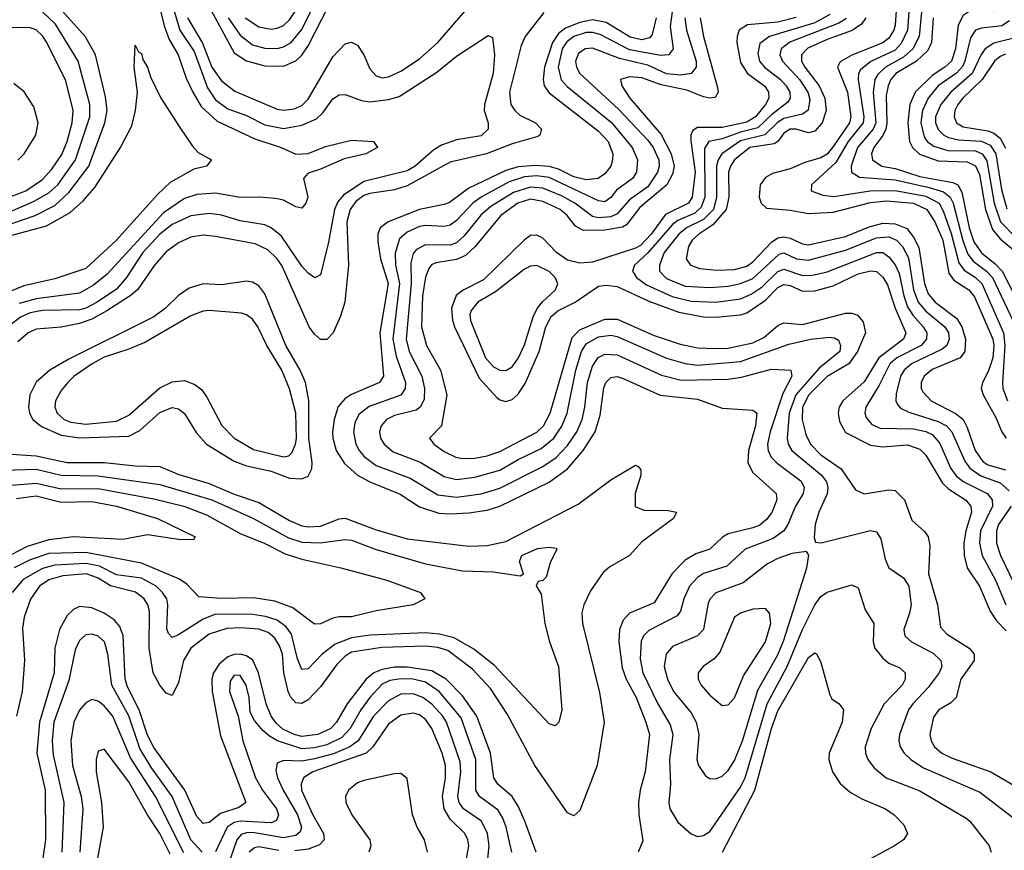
# Model space of a CAD drawing. Header units: inches. Extents: x 990535 to 1117859, y 769386 to 892122.
# Tile 728 of 1056: x 1062856 to 1066044, y 842676 to 845364. Entities that reach past the tile are written whole.
import ezdxf

# ---------------------------------------------------------------- set-up
doc = ezdxf.new("R2010")
doc.units = ezdxf.units.IN
doc.header["$MEASUREMENT"] = 0
doc.layers.add('B0864', color=7, linetype='Continuous')

msp = doc.modelspace()

# ---------------------------------------------------------------- linework, layer by layer
at = {"layer": 'B0864', "color": 5}
for points, elevation in [([(1063327.7, 845487.7), (1063374.1, 845330), (1063420.7, 845260.7), (1063463.7, 845143.7), (1063490, 845104.7), (1063530, 845075.7), (1063590, 845054.2), (1063650, 845023.9), (1063710, 845012.2), (1063770, 845023.1), (1063816.7, 845043.3), (1063837.6, 845062.4), (1063870, 845108.2), (1063890, 845120.7), (1063910, 845121.6), (1063962.4, 845102.4), (1063990, 845098), (1064050, 845105.5), (1064084.1, 845115.9), (1064206.3, 845193.7), (1064270, 845245.8), (1064373.1, 845313.1), (1064386.6, 845306.6), (1064393.5, 845250), (1064388.9, 845190), (1064361.1, 845090), (1064360.1, 845070), (1064372.3, 845030), (1064372.7, 845010), (1064350, 844988.4), (1064270, 844975.3), (1064221.8, 844958.2), (1064196.8, 844943.2), (1064136.9, 844890), (1064110, 844875), (1063970, 844839.9), (1063904, 844796), (1063885.7, 844774.3), (1063874.8, 844750), (1063855.7, 844644.3), (1063830, 844538.4), (1063811.6, 844528.4), (1063790, 844543.5), (1063770, 844566.6), (1063703.2, 844663.2), (1063670.5, 844690), (1063650, 844700.1), (1063570, 844713.3), (1063510, 844731.3), (1063470, 844737.2), (1063410, 844728.9), (1063350, 844700.9), (1063310, 844669.6), (1063254.8, 844610), (1063202.3, 844530), (1063170, 844491.7), (1063106.5, 844450), (1063070.6, 844430), (1063050, 844424.6), (1062930, 844422.4), (1062890, 844415.4), (1062858.5, 844401.5), (1062830, 844378.7)], 2560), ([(1063298.5, 845450), (1063323.9, 845343.9), (1063339.8, 845299.8), (1063369.1, 845250), (1063395.2, 845175.2), (1063416.2, 845130), (1063443.6, 845083.6), (1063495.7, 845035.7), (1063617.9, 844977.9), (1063702.6, 844950), (1063750, 844929.2), (1063790, 844931.1), (1063846.4, 844953.6), (1063930, 844973.6), (1064001, 844970), (1064014, 844950), (1063976.3, 844930), (1063906.4, 844913.6), (1063830, 844880.2), (1063790, 844867.7), (1063775.4, 844850), (1063788.5, 844790), (1063782.4, 844770), (1063770, 844754), (1063750, 844758.3), (1063710, 844779.8), (1063684.8, 844784.8), (1063629.9, 844789.9), (1063570, 844788.7), (1063490, 844802.3), (1063430, 844798.5), (1063390, 844785), (1063321.2, 844738.8), (1063139.1, 844540.9), (1063095.5, 844504.5), (1063050, 844479.3), (1062910, 844460.4), (1062854.7, 844445.3)], 2540), ([(1062770, 844683.8), (1062906.6, 844730), (1062970, 844762.6), (1063015.1, 844804.9), (1063080.1, 844890), (1063132.2, 845030), (1063139.1, 845070), (1063134.3, 845114.3), (1063101.3, 845250), (1063069, 845309), (1062974.5, 845414.5)], 2540), ([(1063399.6, 845370), (1063448.2, 845288.2), (1063478.2, 845210), (1063510, 845166.4), (1063552.7, 845132.7), (1063690, 845074.4), (1063710, 845071.5), (1063744.2, 845075.8), (1063770, 845086.7), (1063790, 845106.5), (1063870, 845243.3), (1063910, 845285.8), (1063930, 845291.5), (1063950, 845281.4), (1063970, 845250.2), (1063990, 845205.2), (1064010, 845182.3), (1064030, 845176.2), (1064050, 845178.6), (1064090, 845197.4), (1064150, 845237.5), (1064210, 845290.1), (1064313.9, 845410)], 2580), ([(1063468, 845408), (1063550, 845256.5), (1063590, 845230.4), (1063650, 845214.6), (1063710, 845213.1), (1063750, 845230.8), (1063770, 845249.7), (1063790, 845279.4), (1063857, 845410)], 2620), ([(1063531, 845370), (1063570, 845313.9), (1063610, 845282.6), (1063650, 845271.9), (1063690, 845271.3), (1063710, 845276), (1063734.9, 845290), (1063768.8, 845331.2), (1063808.8, 845410)], 2640), ([(1065694.5, 845410), (1065690, 845345.8), (1065686, 845330), (1065670, 845304.7), (1065650, 845288.7), (1065550.4, 845249.6), (1065512.3, 845227.7), (1065503.9, 845210), (1065535.8, 845130), (1065546.6, 845050), (1065542.3, 845030), (1065487.6, 844950), (1065470, 844929.2), (1065450, 844916.5), (1065398.4, 844901.6), (1065350, 844880.9), (1065293.3, 844866.7), (1065270, 844853.8), (1065252.9, 844830), (1065249.8, 844789.8), (1065256.8, 844770), (1065273.8, 844753.8), (1065350, 844747.6), (1065410, 844736.5), (1065490, 844741.2), (1065610, 844772.5), (1065662.5, 844777.5), (1065750, 844770.2), (1065792.9, 844750), (1065818.7, 844710), (1065845, 844650), (1065863.7, 844543.7), (1065880.6, 844520.6), (1065929.2, 844489.2), (1065947.3, 844467.3), (1066007, 844330), (1066010.2, 844310), (1066006.9, 844270), (1065992.6, 844227.4), (1065973.2, 844190), (1065968.4, 844170), (1065975.1, 844150), (1066016, 844076), (1066035.9, 844030), (1066050, 844010)], 2820), ([(1066050, 845424.5), (1066030, 845399.9), (1066010, 845389.1), (1065930, 845390.4), (1065910, 845377.7), (1065893.7, 845346.3), (1065885.7, 845270), (1065872.8, 845230), (1065851, 845210), (1065810, 845183.4), (1065754.6, 845130), (1065738, 845090), (1065730.8, 845030), (1065737.1, 844970), (1065746.6, 844950), (1065768.8, 844928.8), (1065830, 844907.6), (1065923.8, 844903.8), (1065950, 844890.7), (1065963, 844863), (1065982.4, 844750), (1066005, 844685), (1066030, 844655), (1066098.2, 844598.2)], 2920), ([(1062721.9, 844698.1), (1062903.2, 844776.8), (1062950, 844804.1), (1062979.8, 844830), (1063036.5, 844910), (1063083.6, 845050), (1063083.5, 845090), (1063045.4, 845230), (1062972.6, 845350), (1062930, 845389.3)], 2560), ([(1064552.9, 845387.1), (1064492.4, 845310), (1064479.8, 845280.2), (1064441.6, 845130), (1064446.6, 845090), (1064458.8, 845070), (1064475.5, 845055.5), (1064525.7, 845030), (1064545.3, 845010), (1064540.2, 844990), (1064533.7, 844986.3), (1064450, 844961.8), (1064367, 844930), (1064250, 844902.9), (1064110, 844826.3), (1064070, 844813.4), (1063990, 844801.8), (1063970, 844794.5), (1063943.9, 844776.1), (1063925.8, 844750), (1063915.3, 844710), (1063921.1, 844570), (1063908.9, 844450), (1063895.1, 844404.9), (1063870.6, 844350), (1063850, 844328.7), (1063830, 844329), (1063810, 844346.2), (1063793.6, 844370), (1063706.2, 844566.2), (1063690, 844590.3), (1063659.6, 844619.6), (1063618.4, 844638.4), (1063490, 844662.6), (1063450, 844666.1), (1063410, 844659.9), (1063370, 844641.8), (1063330, 844612.4), (1063292.4, 844570), (1063237.8, 844490), (1063214.2, 844470), (1063138.5, 844421.5), (1063090, 844394.9), (1063050, 844381), (1062990, 844369.1), (1062910, 844362.7), (1062883.8, 844350), (1062850, 844321.9)], 2580), ([(1063586.6, 845370), (1063630, 845340.6), (1063670, 845333.1), (1063690, 845336.1), (1063710, 845345.5), (1063730, 845363.4), (1063750, 845393.3)], 2660), ([(1064968.3, 845390), (1064962, 845342), (1064971.2, 845270), (1064957.2, 845250), (1064931.4, 845248.6), (1064830, 845266.6), (1064735.8, 845315.8), (1064710, 845323), (1064690, 845322.3), (1064650, 845309.2), (1064627.1, 845292.9), (1064611.8, 845270), (1064599.8, 845210), (1064608.9, 845168.9), (1064628.1, 845148.1), (1064771.6, 845031.6), (1064838.6, 844950), (1064856.1, 844910), (1064852.5, 844870), (1064839.9, 844850), (1064787.8, 844812.2), (1064770, 844788.1), (1064750, 844774.9), (1064730, 844777.7), (1064570, 844853.5), (1064530, 844858.4), (1064490, 844855.4), (1064440.7, 844839.3), (1064350, 844789.7), (1064322.8, 844770), (1064270, 844714.1), (1064250, 844699.1), (1064230, 844694.2), (1064170, 844697.8), (1064150, 844694.4), (1064110, 844676.7), (1064085.4, 844654.6), (1064071.3, 844608.7), (1064073.2, 844570), (1064085.4, 844510), (1064064.4, 844330), (1064074.9, 844274.9), (1064104.8, 844190), (1064103.7, 844170), (1064090, 844149.2), (1063987.6, 844112.4), (1063954, 844086), (1063940.8, 844059.2), (1063936.3, 844030), (1063944.3, 843990), (1063954.9, 843970), (1063971.1, 843950), (1064010, 843921.1), (1064120.2, 843880.2), (1064210, 843825.7), (1064270, 843818.9), (1064349.7, 843829.7), (1064410, 843847.5), (1064550, 843918.4), (1064592.5, 843947.5), (1064630, 843985.5), (1064660.1, 844030), (1064676.5, 844070), (1064685.7, 844110), (1064694.3, 844190), (1064710, 844242.5), (1064728.9, 844271.1), (1064750, 844281.5), (1064790, 844279.4), (1064934, 844214), (1064997.1, 844197.1), (1065150, 844200.2), (1065193, 844207), (1065290, 844232.4), (1065352.7, 844230), (1065355.6, 844210), (1065326.3, 844153.7), (1065285.8, 844030), (1065277.1, 843990), (1065278.8, 843970), (1065288.6, 843948.6), (1065308.2, 843928.2), (1065386.5, 843870), (1065396, 843850), (1065392.5, 843830), (1065367.8, 843790), (1065343.2, 843730), (1065329.6, 843710), (1065295.1, 843684.9), (1065204.4, 843650), (1065145, 843595), (1065070, 843571.4), (1065050, 843559), (1065024.7, 843530), (1065006.5, 843490), (1064995.5, 843450), (1064985, 843435), (1064892.5, 843387.5), (1064875.4, 843370), (1064868, 843352), (1064864.6, 843295.4), (1064873.4, 843250), (1064921.5, 843150), (1064961.7, 843081.7), (1064970.4, 843050.4), (1064959.7, 842970), (1064962.7, 842890), (1064957.5, 842830), (1064961.2, 842810), (1064986.6, 842766.6), (1065030, 842728.6), (1065050, 842720.5), (1065070, 842723), (1065090, 842736.3), (1065190, 842879.6), (1065205.2, 842910), (1065275.9, 843150), (1065340.3, 843270), (1065390, 843390.7), (1065430, 843470.2), (1065450, 843496.8), (1065470, 843511), (1065550, 843534.7), (1065570, 843525.2), (1065593.5, 843453.5), (1065621.4, 843410), (1065619.6, 843350), (1065624.8, 843330), (1065650, 843297), (1065670, 843281.6), (1065705.9, 843265.9), (1065722.7, 843250), (1065722.2, 843230), (1065712.7, 843210), (1065654.2, 843150), (1065612.6, 843070), (1065593.1, 843010), (1065594, 842990), (1065601.6, 842970), (1065622.4, 842942.4), (1065660.7, 842910), (1065770, 842868.4), (1065920.1, 842780.1), (1065932.5, 842770), (1065995, 842690), (1066001.2, 842670)], 2640), ([(1065478.8, 845381.2), (1065430, 845354), (1065283.5, 845310), (1065252.6, 845287.4), (1065245.3, 845254.7), (1065251.1, 845230), (1065267.4, 845210), (1065319, 845170), (1065337.5, 845150), (1065348.8, 845130), (1065350.1, 845110), (1065342.5, 845097.5), (1065290, 845056.3), (1065245.8, 845014.2), (1065190, 845000.3), (1065130, 844978.5), (1065087.5, 844970), (1065073.4, 844946.6), (1065073.7, 844790), (1065062.6, 844757.4), (1065041.9, 844738.1), (1064986.3, 844713.7), (1064970, 844701.6), (1064890, 844609), (1064846, 844570), (1064839.6, 844550), (1064853.3, 844530), (1064885.8, 844505.8), (1064968.1, 844468.1), (1065030, 844453.5), (1065110, 844449.3), (1065190, 844460.8), (1065224.5, 844475.5), (1065260.2, 844499.8), (1065310, 844549.5), (1065330, 844556.4), (1065390, 844536.6), (1065423.2, 844536.8), (1065470, 844547.9), (1065630, 844610.3), (1065650, 844610.3), (1065670, 844596.8), (1065690.6, 844570.6), (1065702.9, 844542.9), (1065717.9, 844470), (1065730, 844435.1), (1065747.5, 844407.5), (1065781.4, 844370), (1065792.4, 844350), (1065791.8, 844330), (1065774.8, 844310), (1065695.8, 844270), (1065672.6, 844250), (1065639, 844181), (1065595, 844110), (1065592.1, 844090), (1065596.6, 844076.6), (1065614.3, 844054.3), (1065641.4, 844041.4), (1065750, 844039.8), (1065790, 844030.9), (1065810, 844021), (1065834.3, 843994.3), (1065871, 843911), (1065887.6, 843887.6), (1065910, 843869.3), (1065988.6, 843830), (1066004.5, 843810), (1066004.9, 843790), (1065966.1, 843710), (1065963.7, 843670), (1065972.2, 843630), (1066014.9, 843550), (1066048.5, 843470)], 2740), ([(1065734.6, 845390), (1065729.8, 845330), (1065710, 845286.8), (1065690, 845265.7), (1065611.2, 845228.8), (1065577.8, 845202.2), (1065571.4, 845190), (1065570.9, 845170), (1065588.6, 845050), (1065586.2, 845030), (1065538.5, 844970), (1065498.3, 844901.7), (1065419.2, 844830), (1065418, 844810), (1065455.7, 844795.7), (1065492, 844792), (1065609.8, 844810.2), (1065690, 844811.3), (1065790, 844792.9), (1065832.2, 844770), (1065845.4, 844745.4), (1065871.9, 844671.9), (1065896.6, 844576.6), (1065913.4, 844553.4), (1065950.4, 844530), (1065971, 844510), (1066041.3, 844350), (1066045, 844310), (1066037.8, 844190), (1066039.3, 844170), (1066053.8, 844130)], 2840), ([(1065775.2, 845390), (1065767.6, 845310), (1065747.7, 845270), (1065717.3, 845242.7), (1065658.5, 845210), (1065633.7, 845186.3), (1065624.6, 845170), (1065618.7, 845130), (1065627.2, 845030), (1065619.6, 845010), (1065568.8, 844950), (1065548.2, 844890), (1065549.2, 844870), (1065574.5, 844854.5), (1065690, 844845.9), (1065800.7, 844820.7), (1065847.1, 844807.1), (1065868, 844790), (1065877.7, 844770), (1065909.2, 844649.2), (1065925.4, 844605.4), (1065942.7, 844582.7), (1065986.5, 844550), (1066004.9, 844530), (1066080.9, 844370)], 2860), ([(1064916.3, 845370), (1064903.5, 845316.5), (1064894.8, 845305.2), (1064870, 845298.9), (1064832.8, 845307.2), (1064754.5, 845354.5), (1064710, 845363.2), (1064670, 845355.2), (1064623.3, 845336.7), (1064600.9, 845319.1), (1064581, 845290), (1064554.7, 845210), (1064550.9, 845170.9), (1064554.1, 845150), (1064570, 845127.1), (1064730, 845003.7), (1064760.7, 844970), (1064775.8, 844930), (1064775.7, 844910), (1064770.1, 844890), (1064750, 844864.6), (1064729, 844850), (1064690, 844845.3), (1064650, 844855.7), (1064600.1, 844880.1), (1064570, 844889.4), (1064527.4, 844892.6), (1064470, 844887.7), (1064430, 844875.7), (1064310, 844818.9), (1064247.2, 844772.8), (1064230, 844765.5), (1064150, 844749.4), (1064049.4, 844710), (1064023, 844690), (1064015.4, 844670), (1064015.5, 844644.5), (1064023.9, 844590), (1064048.5, 844510), (1064021.6, 844350), (1064033.6, 844210), (1064020.9, 844190), (1063930, 844151.4), (1063910, 844138.2), (1063887.5, 844112.5), (1063873.7, 844070), (1063869.1, 844030), (1063869.4, 844009.4), (1063880.8, 843970), (1063907.6, 843927.6), (1063949.7, 843890), (1063990, 843867.9), (1064088.2, 843828.2), (1064150, 843787.3), (1064212.8, 843767.2), (1064250, 843764.3), (1064310, 843767.5), (1064370, 843776.7), (1064410, 843789.8), (1064570, 843867.5), (1064630, 843910.1), (1064679.9, 843970), (1064718.7, 844030), (1064735.7, 844084.3), (1064747, 844173), (1064754, 844190), (1064770, 844206), (1064790, 844209.2), (1064810, 844203.2), (1064930, 844148.6), (1065050, 844136), (1065130, 844107.2), (1065230, 844100.2), (1065242.4, 844090), (1065238.6, 844050), (1065215.4, 843970), (1065213, 843930), (1065230, 843898.8), (1065305.4, 843830), (1065307.7, 843810), (1065291, 843769), (1065274, 843746), (1065251.9, 843728.1), (1065230, 843718.9), (1065150, 843700.3), (1065130.8, 843689.2), (1065090, 843650.8), (1065044.9, 843635.1), (1065010, 843614.8), (1064968, 843572), (1064910, 843476.9), (1064830, 843443.2), (1064810, 843420.6), (1064798.2, 843390), (1064795.2, 843350), (1064806.5, 843266.5), (1064819.9, 843230), (1064851.4, 843170), (1064883.6, 843090), (1064894.9, 843050), (1064881.2, 842930), (1064864.5, 842870), (1064859, 842830), (1064860.3, 842790), (1064873.4, 842706.6), (1064858.8, 842670)], 2620), ([(1065009.6, 845370), (1065014.6, 845330), (1065045.9, 845230), (1065045.9, 845210), (1065030.3, 845189.7), (1064995.2, 845184.8), (1064950, 845189.3), (1064890, 845216.4), (1064798.3, 845238.3), (1064710, 845272.4), (1064686.3, 845270), (1064665.4, 845254.6), (1064655.7, 845230), (1064658.5, 845210), (1064669.2, 845190), (1064794.3, 845074.3), (1064890, 844973.6), (1064907.3, 844950), (1064925, 844910), (1064926.5, 844890), (1064921.2, 844870), (1064890, 844823), (1064830, 844781.5), (1064790, 844735.9), (1064770, 844726.1), (1064730, 844722.3), (1064710, 844726.7), (1064653.3, 844770), (1064610, 844794.3), (1064550, 844818.6), (1064510, 844822.5), (1064455.2, 844804.8), (1064381, 844759), (1064348.9, 844731.1), (1064295.5, 844664.5), (1064270, 844641.9), (1064250, 844633.8), (1064170, 844635.8), (1064140.3, 844619.7), (1064130, 844607.2), (1064122.4, 844577.6), (1064123.1, 844510), (1064107.6, 844330), (1064117, 844290), (1064158.3, 844210), (1064166.4, 844170), (1064165.2, 844134.8), (1064152.3, 844110), (1064139.4, 844100.6), (1064070, 844082.7), (1064043.5, 844070), (1064026.1, 844050), (1064020.6, 844030), (1064023.9, 844010), (1064035.7, 843990), (1064065.5, 843965.5), (1064152.3, 843932.3), (1064230, 843885.8), (1064270, 843876.2), (1064330, 843882.9), (1064410, 843905.9), (1064470, 843940.5), (1064544.3, 843975.7), (1064584.8, 844010), (1064611.7, 844048.3), (1064628, 844090), (1064656.7, 844230), (1064674.6, 844290), (1064690, 844315), (1064730, 844337.4), (1064770, 844343.1), (1064790, 844339.1), (1064950, 844268.8), (1065010, 844251.3), (1065050, 844246.3), (1065190, 844257.7), (1065345.9, 844314.1), (1065416.9, 844330), (1065476.4, 844336.4), (1065494.1, 844334.1), (1065506.4, 844326.4), (1065513.2, 844310), (1065510.9, 844290), (1065443.9, 844236.1), (1065368.4, 844150), (1065347.5, 844090), (1065340.2, 844010), (1065344.3, 843990), (1065355.8, 843970), (1065452.3, 843890), (1065468.5, 843868.5), (1065472.6, 843850), (1065470.1, 843829.9), (1065443.6, 843770), (1065431.5, 843730), (1065428.1, 843688.1), (1065432.5, 843672.5), (1065450.3, 843670.3), (1065610, 843710.2), (1065630, 843706.7), (1065643.7, 843683.7), (1065657.9, 843617.9), (1065670, 843590.2), (1065717.2, 843557.2), (1065734.4, 843530), (1065741.7, 843470), (1065737, 843443), (1065718.3, 843390), (1065721.9, 843370), (1065742.7, 843350), (1065813.6, 843313.6), (1065838.4, 843290), (1065840.9, 843270), (1065832.2, 843250), (1065797.3, 843202.7), (1065747.1, 843150), (1065733.9, 843130), (1065704.4, 843050), (1065702.4, 843030), (1065706.6, 843010), (1065719.5, 842990), (1065740.5, 842970), (1065782, 842942), (1065964.1, 842864.1), (1066070, 842783.4)], 2660), ([(1065058.8, 845370), (1065069.6, 845310), (1065115.4, 845144.6), (1065117.7, 845130), (1065107.8, 845112.2), (1065090, 845109.6), (1065070, 845114.2), (1065015.5, 845135.5), (1064933.1, 845153.1), (1064870, 845176), (1064830, 845179.5), (1064801.6, 845170), (1064805.3, 845150), (1064831.4, 845110), (1064932.8, 844992.8), (1064965.3, 844930), (1064974.6, 844890), (1064970, 844863.8), (1064950.6, 844829.4), (1064863.6, 844756.4), (1064820.4, 844699.6), (1064807.7, 844692.3), (1064750, 844682.8), (1064681.6, 844681.6), (1064655.6, 844695.6), (1064628.6, 844730), (1064605.7, 844750), (1064550, 844776), (1064510, 844783), (1064469.3, 844770), (1064413.6, 844730), (1064330.4, 844630), (1064298.9, 844601.1), (1064270, 844587.8), (1064203.1, 844576.9), (1064189.8, 844570.2), (1064180.8, 844559.2), (1064169.4, 844530.6), (1064160.6, 844470), (1064156.7, 844370), (1064173, 844310), (1064218, 844230), (1064238.5, 844150), (1064221.8, 844050), (1064182.6, 844010), (1064196.9, 843990), (1064230, 843966.3), (1064267.9, 843947.9), (1064290, 843943.5), (1064330, 843944.7), (1064370, 843952), (1064410, 843966.1), (1064530, 844028.5), (1064552.4, 844050), (1064573.5, 844090), (1064645.1, 844334.9), (1064670, 844360.7), (1064750, 844395.1), (1064790, 844394.4), (1064910, 844342.4), (1064994.1, 844314.1), (1065050, 844301.5), (1065110, 844299.3), (1065150, 844301.1), (1065230, 844318.1), (1065265.1, 844334.9), (1065310, 844373.8), (1065330, 844382.9), (1065390, 844377), (1065530, 844414.4), (1065550, 844414.3), (1065567.9, 844407.9), (1065586.2, 844386.2), (1065593.8, 844350), (1065568.2, 844290), (1065539.8, 844250), (1065470, 844209.7), (1065410.5, 844150), (1065390, 844110), (1065389, 844069), (1065400.9, 844020.9), (1065416, 843990), (1065450, 843955.5), (1065515.6, 843910), (1065561.9, 843841.9), (1065590, 843828.9), (1065670, 843842.4), (1065690, 843840.1), (1065720.4, 843810), (1065744.4, 843744.4), (1065786.6, 843706.6), (1065797.4, 843690), (1065802.1, 843662.1), (1065798.2, 843570), (1065827.2, 843470), (1065837.4, 843397.4), (1065856.7, 843376.7), (1065929.4, 843330), (1065946.3, 843310), (1065945.9, 843290), (1065903.4, 843230), (1065887.7, 843170), (1065870, 843153.3), (1065831.1, 843128.9), (1065814, 843106), (1065802.5, 843050), (1065806.6, 843030), (1065817.8, 843010), (1065841.7, 842990), (1065874.3, 842974.3), (1065999.8, 842930), (1066106.6, 842866.6)], 2680), ([(1065369.4, 845370.6), (1065310, 845356.3), (1065212.3, 845347.7), (1065185.2, 845330), (1065178.4, 845310), (1065177.9, 845290), (1065190, 845225.1), (1065212.4, 845190), (1065268.6, 845148.6), (1065280.6, 845130), (1065281.1, 845110), (1065271, 845090), (1065238.5, 845050), (1065210, 845032.4), (1065130, 845015.1), (1065050, 845015), (1065035, 845005), (1065028.8, 844991.2), (1065028.3, 844971.7), (1065042.6, 844870), (1065032.8, 844790), (1065021.2, 844770), (1064946.5, 844733.5), (1064900.8, 844670), (1064866.3, 844633.7), (1064850, 844624.4), (1064710, 844579.3), (1064670, 844575.8), (1064630, 844585.6), (1064594.2, 844610), (1064550, 844657.2), (1064530, 844666.9), (1064510, 844665.3), (1064490, 844651.9), (1064358, 844522), (1064291.3, 844488.7), (1064268.8, 844471.2), (1064254.2, 844430), (1064256.8, 844390), (1064263.6, 844370), (1064344.1, 844204.1), (1064401.1, 844141.1), (1064410, 844133.5), (1064430, 844128.6), (1064450, 844134.7), (1064469.1, 844150.9), (1064493, 844187), (1064537.7, 844290), (1064558.9, 844370), (1064576.7, 844403.3), (1064598.1, 844421.9), (1064654.9, 844450), (1064730, 844501.2), (1064754.8, 844505.2), (1064790, 844500.1), (1064892.9, 844452.9), (1064990, 844417.2), (1065070, 844402.4), (1065110, 844400.7), (1065190, 844409.1), (1065210, 844415.1), (1065270, 844456.6), (1065310, 844496.7), (1065330, 844507.2), (1065350, 844504), (1065390, 844485.3), (1065430, 844486.8), (1065490, 844503.1), (1065570, 844541.7), (1065610, 844551.7), (1065630, 844548.6), (1065650, 844531.1), (1065665.7, 844505.7), (1065690.7, 844430), (1065724.7, 844350), (1065717, 844330), (1065637.9, 844270), (1065590, 844192.2), (1065520.9, 844130), (1065509.3, 844110), (1065506.2, 844090), (1065510, 844063.2), (1065530, 844028.4), (1065610, 843986.7), (1065650, 843981.8), (1065730, 843987.7), (1065770, 843974.2), (1065790, 843954.5), (1065843.5, 843863.5), (1065864.2, 843844.2), (1065918.4, 843810), (1065935.7, 843790), (1065937.3, 843770), (1065919, 843710), (1065912.8, 843670), (1065913.2, 843630), (1065923.4, 843590), (1065963.7, 843530), (1065998.2, 843450), (1066018.4, 843418.4), (1066050, 843385.8)], 2720), ([(1065532.3, 845367.7), (1065507.5, 845352.5), (1065349, 845291), (1065321.4, 845270), (1065317.1, 845250), (1065325.1, 845230), (1065380.1, 845170), (1065408.1, 845130), (1065414.2, 845105.8), (1065409.1, 845070.9), (1065390, 845057.9), (1065330, 845043.7), (1065309, 845031), (1065268.7, 844991.3), (1065190, 844972.3), (1065129.7, 844930), (1065117, 844910), (1065112.3, 844890), (1065112, 844790), (1065102.7, 844750), (1065070, 844717.4), (1065015.3, 844690), (1064990.3, 844670), (1064942.5, 844610), (1064927.3, 844570), (1064927.7, 844550), (1064950, 844526), (1065010, 844501.9), (1065090, 844497.1), (1065150, 844501.8), (1065190, 844510), (1065230, 844526.7), (1065314.4, 844605.6), (1065330, 844609.5), (1065370.5, 844590.5), (1065410, 844585.6), (1065530, 844617.8), (1065630, 844658.4), (1065670, 844661.6), (1065695, 844650), (1065713.6, 844630), (1065733, 844593), (1065749.7, 844490), (1065764.8, 844450), (1065790, 844421.1), (1065850.7, 844370), (1065862.6, 844350), (1065864.8, 844330), (1065857.3, 844310), (1065842.5, 844297.5), (1065742.7, 844250), (1065719, 844230), (1065707.6, 844210), (1065693, 844153), (1065692.7, 844130), (1065698, 844118), (1065707.1, 844107.1), (1065734, 844094), (1065830, 844063.8), (1065857, 844050), (1065873.5, 844030), (1065915.4, 843935.4), (1065932.1, 843912.1), (1065967.7, 843887.7), (1066030, 843864.6), (1066059.5, 843839.5)], 2760), ([(1065594.8, 845370), (1065581, 845350), (1065550.7, 845329.3), (1065470, 845300.4), (1065407.9, 845272.1), (1065386.6, 845250), (1065387.4, 845230), (1065397.6, 845210), (1065444.6, 845150), (1065462.5, 845110), (1065466.5, 845070), (1065453.9, 845030), (1065430, 845003.1), (1065410, 844998), (1065370, 845010.2), (1065350, 845009.6), (1065330, 844996.4), (1065310.4, 844970), (1065298.3, 844961.7), (1065220.3, 844950), (1065170.4, 844910), (1065156.9, 844890), (1065151, 844870), (1065151.7, 844790), (1065143.3, 844750), (1065099.5, 844700.5), (1065054.4, 844670), (1065033.1, 844650), (1065021.6, 844630), (1065014, 844590), (1065027.6, 844570), (1065058.3, 844558.3), (1065113.2, 844553.2), (1065170, 844555.8), (1065210, 844566.6), (1065230, 844580.1), (1065290, 844644), (1065310, 844657.9), (1065330, 844661.7), (1065350, 844657.3), (1065390, 844638.2), (1065410, 844635.6), (1065530, 844661.8), (1065606.4, 844693.6), (1065650, 844705.1), (1065690, 844703.8), (1065727.9, 844687.9), (1065750, 844660.1), (1065767.1, 844627.1), (1065785, 844510), (1065796.7, 844476.7), (1065820.1, 844450), (1065890, 844396.7), (1065906.2, 844370), (1065918, 844330), (1065916.1, 844290), (1065901.2, 844270), (1065810, 844231.3), (1065784.4, 844210), (1065774.4, 844190), (1065774.7, 844170), (1065779.7, 844159.7), (1065806.5, 844130), (1065888.3, 844088.3), (1065910.1, 844070), (1065923.7, 844043.7), (1065949.4, 843969.4), (1065973.8, 843933.8), (1065990, 843923.1), (1066047, 843907)], 2780), ([(1065813, 845370), (1065807.5, 845290), (1065796, 845264), (1065759.8, 845230), (1065692.9, 845190), (1065676.8, 845170), (1065667.2, 845150), (1065660.9, 845119.1), (1065663.4, 845030), (1065660.1, 845010), (1065650.7, 844989.3), (1065620.7, 844950), (1065613.9, 844930), (1065617.3, 844910), (1065646.8, 844890), (1065690, 844882.4), (1065770, 844856.6), (1065876.8, 844836.8), (1065892.7, 844830), (1065906.2, 844806.2), (1065930, 844690), (1065945.2, 844645.2), (1065969.9, 844609.9), (1066014.3, 844574.3), (1066036.5, 844550), (1066081.7, 844461.7)], 2880), ([(1066059.9, 845360.1), (1066035.9, 845344.1), (1065970, 845337.1), (1065950, 845329.9), (1065934.5, 845305.5), (1065916.1, 845230), (1065907.8, 845212.2), (1065888.8, 845191.2), (1065829.9, 845150.1), (1065796.8, 845110), (1065778.4, 845070), (1065773.4, 845030), (1065784.6, 844984.6), (1065794.2, 844970), (1065815, 844955), (1065860.7, 844940.7), (1065950, 844939.1), (1065972, 844930), (1065987, 844907), (1066010.3, 844770.3), (1066031.8, 844710), (1066080, 844660)], 2940), ([(1062769.3, 844770.7), (1062875.6, 844810), (1062930, 844846.9), (1062960.3, 844879.7), (1062992.5, 844927.5), (1063010.1, 844969.9), (1063026.3, 845030), (1063029.7, 845070), (1063006, 845166), (1062944.5, 845290), (1062930, 845312.1), (1062910, 845331.2), (1062890, 845337.5), (1062830, 845338.4)], 2580), ([(1062770.8, 844650.8), (1062943.1, 844696.9), (1063020.1, 844739.9), (1063061.8, 844778.2), (1063098.9, 844821.1), (1063182.2, 844950), (1063219.1, 845020.9), (1063231.4, 845070), (1063237.4, 845130), (1063227, 845210), (1063230, 845282), (1063240.5, 845260.5), (1063250, 845254.8), (1063254.8, 845234.8), (1063270, 845210.5), (1063279.5, 845179.5), (1063312.4, 845112.4), (1063375.1, 845015.1), (1063415.1, 844955.1), (1063434.3, 844934.3), (1063477.3, 844910), (1063460.7, 844890), (1063419.8, 844880.2), (1063343.1, 844836.9), (1063301.8, 844798.2), (1063169.6, 844650), (1063070, 844558.9), (1062970, 844524.9), (1062870, 844502.9), (1062803.9, 844476.1)], 2520), ([(1066070, 845303.5), (1066010, 845287.8), (1065981.6, 845270), (1065968.3, 845251.7), (1065939.6, 845190), (1065870.5, 845129.5), (1065838.1, 845090), (1065820.9, 845050), (1065820.7, 845030), (1065830, 845008.1), (1065848.1, 844990), (1065862.8, 844982.8), (1065894.8, 844974.8), (1065970, 844970.9), (1065998.3, 844958.3), (1066016.7, 844930), (1066034.6, 844814.6), (1066052, 844752)], 2960), ([(1066047.9, 845252.1), (1066030, 845245.1), (1066011.4, 845230), (1065972.1, 845170), (1065908.9, 845110), (1065893.4, 845090), (1065883.9, 845070), (1065881.1, 845050), (1065888.8, 845030), (1065910, 845016.8), (1065990, 845003.8), (1066010, 844996.6), (1066030, 844980.2), (1066047.9, 844947.9)], 2980), ([(1062850, 844909.7), (1062871.1, 844930), (1062908.5, 844990), (1062915.7, 845030), (1062902.4, 845082.4), (1062871, 845131), (1062837.4, 845157.4)], 2620), ([(1062830, 843957.9), (1062910, 843952.2), (1063010, 843930.7), (1063130.9, 843930.9), (1063230, 843920.4), (1063310, 843917.9), (1063371.5, 843891.5), (1063470, 843863.1), (1063550, 843827.8), (1063630, 843801.4), (1063730, 843742.9), (1063770, 843725.9), (1063790, 843722.2), (1063830, 843724.7), (1063890, 843748.7), (1063910, 843750.1), (1064010, 843712.6), (1064110, 843683.8), (1064310, 843660.3), (1064370, 843662), (1064430, 843675.1), (1064663.6, 843796.4), (1064770, 843874.7), (1064850, 843922.6), (1064858.4, 843918.4), (1064867.2, 843907.2), (1064866.9, 843890), (1064848.9, 843830), (1064848.4, 843788.4), (1064876.5, 843776.5), (1064955.3, 843775.3), (1064982.4, 843770), (1064972.9, 843750), (1064870, 843673.5), (1064830, 843629.4), (1064767, 843593), (1064745.2, 843574.8), (1064704.2, 843515.8), (1064682.2, 843470), (1064676.3, 843443.7), (1064678.2, 843410), (1064733.3, 843186.7), (1064747.9, 843090), (1064726.1, 842950), (1064670, 842804), (1064650, 842787.3), (1064630, 842796.4), (1064524.2, 842950), (1064434.8, 843114.8), (1064379.8, 843199.8), (1064322.1, 843262.1), (1064242, 843322), (1064210, 843332.3), (1064170, 843336.7), (1064028.4, 843331.6), (1063930, 843316.6), (1063910, 843304.1), (1063882.9, 843277.1), (1063830, 843205.2), (1063790, 843163.1), (1063770, 843151.3), (1063750, 843152.5), (1063732.5, 843172.5), (1063725.2, 843190), (1063711.5, 843250), (1063706.8, 843310), (1063697.5, 843337.5), (1063682.1, 843362.1), (1063660.1, 843380.1), (1063630, 843390.9), (1063570, 843395.7), (1063526.4, 843393.6), (1063470, 843375.5), (1063410, 843329.5), (1063386.2, 843290), (1063370, 843218.3), (1063350, 843176.9), (1063330, 843184.4), (1063309.5, 843210), (1063288.7, 843250), (1063274.8, 843330), (1063276.9, 843450), (1063271.4, 843470), (1063259.1, 843490), (1063231.2, 843511.2), (1063150, 843531.2), (1063110, 843556.9), (1063072.5, 843570), (1062996.2, 843563.8), (1062950, 843551.1), (1062920.3, 843530), (1062891.2, 843488.8), (1062870.7, 843430), (1062865.2, 843394.8), (1062871.5, 843290), (1062863.8, 843190), (1062845.6, 843110)], 2580), ([(1062806.4, 843906.4), (1062910, 843908.9), (1062990, 843889.6), (1063110, 843887.9), (1063310, 843859.7), (1063478.1, 843810), (1063610.7, 843750.7), (1063726.8, 843686.8), (1063770, 843673.1), (1063829, 843671), (1063910, 843681.5), (1063930, 843679.9), (1064010, 843649.3), (1064170, 843602.5), (1064290, 843580.1), (1064390, 843577), (1064476.2, 843563.8), (1064487, 843570), (1064474.2, 843610), (1064481.4, 843630), (1064532.9, 843652.9), (1064570, 843657.3), (1064593.1, 843653.1), (1064595.5, 843650), (1064573.5, 843606.5), (1064560, 843560), (1064550, 843549.3), (1064534.8, 843545.2), (1064527.9, 843532.1), (1064544.2, 843504.2), (1064556.5, 843410), (1064571.3, 843350), (1064600.6, 843270), (1064611, 843130), (1064601.6, 843090), (1064590, 843078.4), (1064570, 843085.4), (1064393.6, 843273.6), (1064326.4, 843326.4), (1064262.9, 843362.9), (1064215.5, 843375.5), (1064170, 843379.7), (1063990, 843371.8), (1063930, 843362.8), (1063877.7, 843342.3), (1063835, 843310), (1063790, 843263.2), (1063770, 843261.1), (1063755, 843295), (1063735.6, 843375.6), (1063719.3, 843399.3), (1063690, 843420.6), (1063652.4, 843432.4), (1063610, 843438.3), (1063490, 843439.7), (1063450, 843424.1), (1063370, 843372.7), (1063350, 843364.7), (1063337.4, 843377.4), (1063332.4, 843392.4), (1063335.6, 843470), (1063332.3, 843490), (1063318.9, 843510), (1063297.5, 843530), (1063250, 843556.4), (1063170, 843567.2), (1063114.8, 843594.8), (1063070, 843604.1), (1062970, 843598.9), (1062930, 843588), (1062867.7, 843552.3), (1062832.2, 843510)], 2560), ([(1062830, 843857.7), (1062910, 843864.3), (1062990, 843845.4), (1063110, 843846.7), (1063290, 843813.1), (1063387.2, 843790), (1063461.4, 843761.4), (1063570, 843700.5), (1063647.6, 843670), (1063715.7, 843635.7), (1063770, 843617.4), (1063896.3, 843590), (1064044.9, 843550), (1064153.4, 843510), (1064167.3, 843490), (1064130, 843469.8), (1064010, 843450.8), (1063930, 843431.4), (1063888.9, 843431.1), (1063870, 843427.4), (1063830, 843408.5), (1063810, 843407.6), (1063740.7, 843460.7), (1063682.5, 843482.5), (1063613.1, 843493.1), (1063510, 843490.6), (1063435.9, 843495.9), (1063396.8, 843536.8), (1063373.3, 843553.3), (1063250, 843604.6), (1063070, 843639.3), (1062950, 843636.4), (1062890, 843616), (1062838.2, 843590)], 2540), ([(1062845.8, 843814.2), (1062910, 843822.9), (1062990, 843801.9), (1063090, 843804.8), (1063170, 843789.7), (1063302, 843750), (1063424, 843690), (1063419.3, 843680.7), (1063370, 843681.7), (1063270, 843696.5), (1063190, 843681.7), (1063030, 843690.7), (1062950, 843680.2), (1062880.8, 843659.2), (1062801.8, 843618.2)], 2520), ([(1066066.1, 843790), (1066025.1, 843730), (1066017.8, 843710), (1066018.5, 843670), (1066031.7, 843630), (1066089.1, 843509.1)], 2760), ([(1064528, 842670), (1064491.6, 842770), (1064470, 842818.3), (1064450, 842849.9), (1064404.3, 842890), (1064391.1, 842910), (1064379.9, 842990), (1064335.9, 843110), (1064290, 843175.6), (1064236.5, 843230), (1064190, 843257), (1064110, 843268), (1064070, 843268.1), (1064030, 843261.3), (1064002.6, 843250), (1063978.3, 843230), (1063916.2, 843150), (1063881.4, 843090), (1063863.7, 843070), (1063821.5, 843050), (1063770, 843043.9), (1063744.9, 843050), (1063708.1, 843068.1), (1063686.8, 843086.8), (1063669.8, 843109.8), (1063653.9, 843150), (1063629.7, 843250), (1063610.5, 843290.5), (1063590, 843305.1), (1063570, 843310.2), (1063550, 843309.2), (1063530, 843301.7), (1063501.4, 843278.6), (1063483.3, 843250), (1063478.4, 843230), (1063478.8, 843190), (1063506.5, 843046.5), (1063588, 842830), (1063565.4, 842814.6), (1063505.8, 842794.2), (1063470, 842765.9), (1063450, 842762.8), (1063430, 842784.5), (1063390.8, 842870), (1063290, 843007.9), (1063270, 843048.2), (1063243.4, 843130), (1063205.2, 843205.2), (1063197.5, 843230), (1063190.7, 843370), (1063179.9, 843399.9), (1063162.1, 843422.1), (1063130, 843443), (1063090, 843460.1), (1063050, 843464.8), (1063030, 843455), (1063010, 843435.3), (1062984.6, 843390), (1062970.1, 843330), (1062967.9, 843250), (1062919.8, 843090), (1062912.1, 842990), (1062938.4, 842870), (1062939.7, 842710), (1062931.4, 842650)], 2620), ([(1063446.9, 842670), (1063410, 842709.5), (1063350, 842850), (1063282.9, 842942.9), (1063245, 843005), (1063210, 843110.4), (1063154.2, 843210), (1063142, 843310), (1063130.3, 843350), (1063110, 843368.7), (1063090, 843375), (1063070, 843372.7), (1063050, 843355.2), (1063035.3, 843324.7), (1063015.2, 843224.8), (1062966.3, 843090), (1062961.8, 843030), (1062964.1, 842984.1), (1062999.6, 842830), (1062993.1, 842670)], 2640), ([(1065130.9, 842670), (1065236.5, 842870), (1065290.2, 843070), (1065310, 843127.3), (1065410, 843299.7), (1065430, 843314.4), (1065437, 843310), (1065450, 843283.8), (1065478.5, 843178.5), (1065485.8, 843165.8), (1065509.4, 843149.4), (1065523.2, 843130), (1065519.2, 843090), (1065476.4, 842990), (1065475.1, 842970), (1065487, 842930), (1065512.3, 842892.3), (1065544.2, 842864.2), (1065582.5, 842842.5), (1065659.1, 842810), (1065687.1, 842790), (1065718.4, 842758.4), (1065730.2, 842730), (1065717.2, 842710), (1065687.7, 842690), (1065573, 842627)], 2620), ([(1064449.5, 842670), (1064430.9, 842750), (1064420.1, 842780.1), (1064405, 842805), (1064345, 842850), (1064332.5, 842870), (1064332.3, 842970), (1064284.9, 843104.9), (1064214.3, 843190), (1064170, 843219.6), (1064130, 843229.7), (1064090, 843231.1), (1064054.7, 843225.3), (1064030, 843213.7), (1063990, 843169.9), (1063960.5, 843130), (1063925.9, 843070), (1063899, 843041), (1063850, 843016.6), (1063810, 843006.9), (1063770, 843003.9), (1063690.3, 843030.3), (1063664.7, 843044.7), (1063643.6, 843063.6), (1063616.2, 843096.2), (1063602.6, 843122.6), (1063598.5, 843170), (1063589.2, 843210), (1063570, 843241), (1063550, 843242), (1063537.2, 843222.8), (1063535.2, 843190), (1063563.2, 843110), (1063578, 843030), (1063619.4, 842910), (1063642.3, 842870), (1063687.2, 842810), (1063694.3, 842790), (1063687.9, 842772.1), (1063670, 842764.5), (1063570, 842770.3), (1063550, 842766.1), (1063527.8, 842750), (1063490, 842671)], 2640), ([(1064372, 842648), (1064376.4, 842690), (1064370.6, 842730), (1064350.8, 842770), (1064292.7, 842810), (1064278.8, 842830), (1064274.1, 842850), (1064283.8, 842930), (1064281.9, 842961.9), (1064237.9, 843090), (1064226, 843110), (1064190, 843148.7), (1064161.7, 843170), (1064130, 843182.2), (1064090, 843180.9), (1064050, 843158.9), (1064001.5, 843110), (1063952.3, 843030), (1063924.8, 843010), (1063872.2, 842987.8), (1063810, 842971.4), (1063770, 842964.4), (1063710, 842966.7), (1063690, 842957.8), (1063685.9, 842934.1), (1063691.2, 842910), (1063708.8, 842870), (1063755, 842790), (1063768.3, 842750), (1063764.2, 842735.8), (1063750, 842723.7), (1063710, 842715.7), (1063610, 842733), (1063590, 842732.6), (1063573.4, 842726.6), (1063558.8, 842710), (1063538.8, 842650)], 2660), ([(1063387.7, 842667.7), (1063296, 842850), (1063215.1, 842975.1), (1063157.8, 843110), (1063130, 843142.8), (1063110, 843158.1), (1063090, 843163.4), (1063070, 843153), (1063050, 843128.9), (1063031.5, 843090), (1063021.9, 843030), (1063027.3, 842950), (1063055.3, 842850), (1063060.5, 842810), (1063050.4, 842670)], 2660), ([(1064299.8, 842630), (1064310.6, 842690), (1064307.1, 842710), (1064297.1, 842730), (1064250, 842776.6), (1064230.2, 842810), (1064225.1, 842850), (1064235, 842910), (1064234.9, 842950), (1064223.3, 842990), (1064190.2, 843070), (1064170, 843099), (1064150, 843113.6), (1064130, 843119.6), (1064090, 843112.5), (1064050, 843084.2), (1063999.8, 843010), (1063978.3, 842990), (1063805, 842930), (1063774.6, 842910), (1063766.9, 842890), (1063768.8, 842870), (1063804.8, 842790), (1063839.7, 842730), (1063841.7, 842710), (1063827.2, 842692.8), (1063790, 842679), (1063746.6, 842673.4)], 2680), ([(1063343.5, 842663.5), (1063310, 842729.5), (1063270.2, 842790), (1063210, 842896.9), (1063130, 843002.7), (1063110, 842996.9), (1063104.2, 842970), (1063104.2, 842930), (1063120.9, 842830), (1063126.5, 842750), (1063089.7, 842550)], 2680), ([(1064176.4, 842670), (1064166.2, 842710), (1064143.4, 842750), (1064127.4, 842790), (1064110, 842908.3), (1064090, 842923.9), (1064070, 842923.1), (1063970, 842901.8), (1063950, 842893.7), (1063920.3, 842870), (1063911.3, 842850), (1063912, 842830), (1063931.3, 842790), (1063989.2, 842710), (1063993.2, 842690), (1063986.1, 842670)], 2720), ([(1063695, 842675), (1063630, 842687.2), (1063616.1, 842683.9), (1063599.1, 842670)], 2680)]:
    msp.add_lwpolyline(points, dxfattribs=dict(at, elevation=elevation))
for points, elevation in [([(1064530, 844567.9), (1064510, 844566), (1064490, 844556.1), (1064396.3, 844483.7), (1064339.5, 844450), (1064317.3, 844422.7), (1064313.6, 844410), (1064315.8, 844390), (1064363.8, 844270), (1064390, 844240.3), (1064410, 844230.1), (1064430, 844229.1), (1064450, 844240.7), (1064470.6, 844270), (1064490, 844311.7), (1064518.2, 844401.8), (1064531.2, 844428.8), (1064548.8, 844451.2), (1064591.2, 844490), (1064598.6, 844510), (1064589.9, 844530), (1064570, 844548.7)], 2740), ([(1063590, 844517.4), (1063510, 844505.4), (1063450, 844508.7), (1063404.7, 844495.3), (1063370, 844471.7), (1063328, 844430), (1063290, 844401.8), (1063014.9, 844265.1), (1062954.1, 844230), (1062909.2, 844190.8), (1062888.5, 844150), (1062884.2, 844110), (1062888, 844090), (1062898.5, 844070), (1062926.8, 844046.8), (1062990, 844018.9), (1063050, 844010.7), (1063210, 844016.3), (1063245.6, 844034.4), (1063310, 844093.1), (1063350, 844108.8), (1063370, 844104.6), (1063389.7, 844089.7), (1063427.6, 844027.6), (1063460.6, 843990), (1063550, 843934.7), (1063590, 843919.8), (1063670, 843902.6), (1063730, 843879.9), (1063770, 843878.3), (1063790, 843886.3), (1063801.9, 843910), (1063802.5, 843930), (1063792.5, 844010), (1063791.7, 844131.7), (1063781.8, 844190), (1063764.2, 844230), (1063718, 844310), (1063650, 844476.7), (1063630, 844503.1), (1063610, 844514.6)], 2620), ([(1063470, 844422.9), (1063450, 844420.1), (1063410, 844405.1), (1063261, 844319), (1063210, 844297.4), (1063130, 844272.2), (1063090.6, 844250), (1063032.1, 844210), (1063011.6, 844190), (1062990, 844163.7), (1062972.1, 844130), (1062970.1, 844110), (1062977.7, 844090), (1063000.5, 844070), (1063021.2, 844061.2), (1063070, 844054.9), (1063170, 844065.1), (1063210, 844084), (1063310, 844172.7), (1063350, 844191.7), (1063390, 844195.7), (1063423, 844183), (1063445.5, 844165.5), (1063462.5, 844142.5), (1063510.7, 844050.7), (1063550.8, 844010), (1063612.7, 843972.7), (1063710, 843948.7), (1063727.2, 843952.8), (1063737.5, 843962.5), (1063749.5, 843990), (1063751.8, 844008.2), (1063749.9, 844090), (1063730, 844168.8), (1063705.1, 844230), (1063656.1, 844310), (1063627.2, 844370), (1063610, 844394.5), (1063590, 844409.1), (1063573.7, 844413.7)], 2640), ([(1065403.2, 843643.2), (1065356.2, 843636.2), (1065310, 843620.5), (1065277.5, 843602.5), (1065198.5, 843541.5), (1065110, 843508.8), (1065091.2, 843490), (1065084.8, 843475.2), (1065069.6, 843390), (1065050.1, 843369.9), (1064970, 843334.8), (1064949.1, 843310), (1064942.9, 843270), (1064952.8, 843230), (1064973, 843190), (1065030, 843120.5), (1065046.3, 843090), (1065055, 843050), (1065048.6, 842970), (1065053.5, 842950), (1065076.7, 842916.7), (1065090, 842908.4), (1065110, 842907.2), (1065130, 842915.8), (1065150, 842933.5), (1065170, 842966), (1065195.7, 843030), (1065245.9, 843194.1), (1065310, 843308.1), (1065330, 843355.6), (1065404.1, 843590), (1065411.2, 843631.2)], 2660), ([(1065270, 843458.7), (1065230, 843456.3), (1065190, 843443), (1065170.2, 843430), (1065122.9, 843317.1), (1065104.6, 843295.4), (1065069, 843270), (1065052.3, 843250), (1065052.8, 843230), (1065062.5, 843210), (1065090, 843177.7), (1065130, 843144.7), (1065150, 843146), (1065170, 843169.1), (1065199.6, 843240.4), (1065270.3, 843350), (1065288.1, 843410), (1065283.3, 843443.3)], 2680)]:
    msp.add_lwpolyline(points, close=True, dxfattribs=dict(at, elevation=elevation))

doc.saveas('drawing.dxf')
